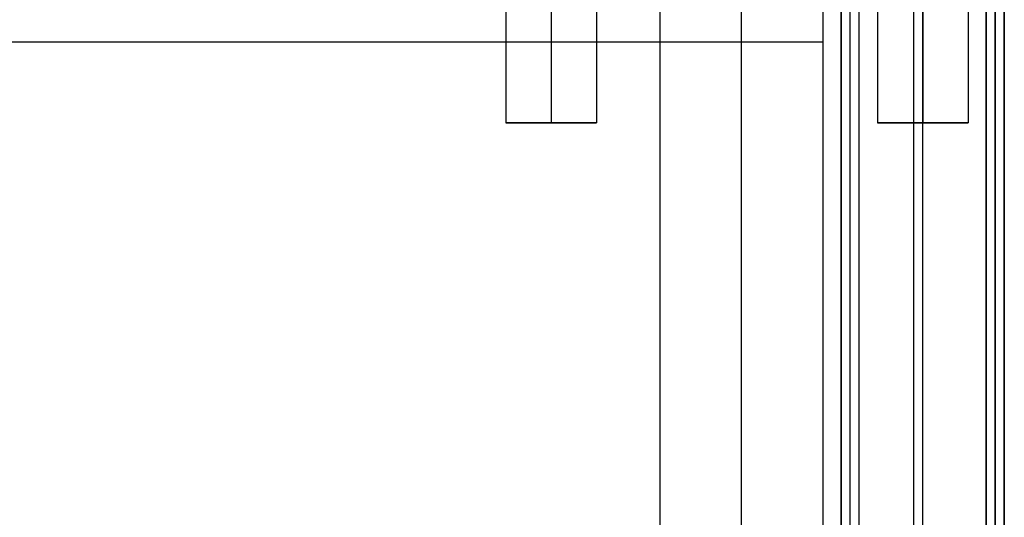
# Model space of a CAD drawing. Header units: millimetres. Extents: x -429 to 422, y -262 to 259.
# Tile 1028 of 1056: x 368 to 422, y 128 to 156. Entities that reach past the tile are written whole.
import ezdxf

# ---------------------------------------------------------------- set-up
doc = ezdxf.new("R2010")
doc.units = ezdxf.units.MM
doc.layers.add('Default', color=7, linetype='Continuous', true_color=0x000000)

msp = doc.modelspace()

# ---------------------------------------------------------------- linework, layer by layer
at = {"layer": 'Default'}
for p, q in [((412.873, 195.065, 823.822), (412.873, -253.935, 823.822)), ((413.373, -253.935, 876.322), (413.373, 195.065, 876.322)), ((416.873, 195.065, 771.822), (416.873, -253.935, 771.822)), ((417.373, -253.935, 876.822), (417.373, 195.065, 876.822)), ((421.373, 194.565, 877.322), (421.373, -253.935, 877.322)), ((421.373, -253.935, 772.322), (421.373, 194.565, 772.322)), ((421.373, 194.565, 876.322), (421.373, -253.935, 876.322)), ((421.373, -253.935, 885.322), (421.373, 194.065, 885.322)), ((421.873, 194.065, 881.322), (421.873, -253.935, 881.322)), ((421.873, 194.065, 824.322), (421.873, -253.935, 824.322)), ((407.373, -247.435, 780.822), (407.373, 186.065, 780.822)), ((407.373, -247.435, 873.822), (407.373, 186.065, 873.822)), ((394.373, 150.065, 880.822), (399.373, 150.065, 880.822)), ((396.873, 150.065, 878.322), (396.873, 150.065, 883.322)), ((414.873, 150.065, 845.822), (419.873, 150.065, 845.822)), ((417.373, 150.065, 843.322), (417.373, 150.065, 848.322))]:
    msp.add_line(p, q, dxfattribs=at)
for points in [[(394.373, 195.065, 880.822), (394.373, 172.565, 880.822), (394.373, 150.065, 880.822)], [(396.873, 195.065, 883.322), (396.873, 172.565, 883.322), (396.873, 150.065, 883.322)], [(396.873, 195.065, 878.322), (396.873, 172.565, 878.322), (396.873, 150.065, 878.322)], [(399.373, 195.065, 880.822), (399.373, 172.565, 880.822), (399.373, 150.065, 880.822)], [(411.873, -246.435, 771.822), (411.873, -25.685, 771.822), (411.873, 195.065, 771.822)], [(411.873, -246.435, 780.822), (411.873, -25.685, 780.822), (411.873, 195.065, 780.822)], [(411.873, -246.435, 776.322), (411.873, -25.685, 776.322), (411.873, 195.065, 776.322)], [(412.873, 195.065, 771.822), (412.873, -29.435, 771.822), (412.873, -253.935, 771.822)], [(412.873, -253.935, 875.822), (412.873, -29.435, 875.822), (412.873, 195.065, 875.822)], [(413.873, -253.935, 876.822), (413.873, -29.435, 876.822), (413.873, 195.065, 876.822)], [(414.873, 195.065, 845.822), (414.873, 172.565, 845.822), (414.873, 150.065, 845.822)], [(417.373, 195.065, 848.322), (417.373, 172.565, 848.322), (417.373, 150.065, 848.322)], [(417.373, 195.065, 843.322), (417.373, 172.565, 843.322), (417.373, 150.065, 843.322)], [(419.873, 195.065, 845.822), (419.873, 172.565, 845.822), (419.873, 150.065, 845.822)], [(420.873, 195.065, 876.822), (420.873, -29.435, 876.822), (420.873, -253.935, 876.822)], [(420.873, 195.065, 876.822), (420.873, -29.435, 876.822), (420.873, -253.935, 876.822)], [(420.873, -253.935, 771.822), (420.873, -29.435, 771.822), (420.873, 195.065, 771.822)], [(411.873, 154.531, 771.822), (411.873, 174.531, 771.822), (411.873, 194.531, 771.822)], [(411.873, 154.531, 780.822), (411.873, 174.531, 780.822), (411.873, 194.531, 780.822)], [(411.873, 154.531, 776.322), (411.873, 174.531, 776.322), (411.873, 194.531, 776.322)], [(420.873, 194.065, 885.822), (420.873, -29.935, 885.822), (420.873, -253.935, 885.822)], [(421.873, 194.065, 877.822), (421.873, -29.935, 877.822), (421.873, -253.935, 877.822)], [(421.873, -253.935, 884.822), (421.873, -29.935, 884.822), (421.873, 194.065, 884.822)], [(421.873, 194.065, 772.822), (421.873, -29.935, 772.822), (421.873, -253.935, 772.822)], [(421.873, -253.935, 875.822), (421.873, -29.935, 875.822), (421.873, 194.065, 875.822)], [(402.873, 186.065, 780.822), (402.873, -30.685, 780.822), (402.873, -247.435, 780.822)], [(402.873, 186.065, 873.822), (402.873, -30.685, 873.822), (402.873, -247.435, 873.822)], [(402.873, 186.065, 827.322), (402.873, -30.685, 827.322), (402.873, -247.435, 827.322)], [(411.873, -246.435, 780.822), (411.873, -30.185, 780.822), (411.873, 186.065, 780.822)], [(411.873, -246.435, 873.822), (411.873, -30.185, 873.822), (411.873, 186.065, 873.822)], [(411.873, -246.435, 827.322), (411.873, -30.185, 827.322), (411.873, 186.065, 827.322)], [(411.873, 154.531, 771.822), (-3.127, 154.531, 771.822), (-418.127, 154.531, 771.822)], [(411.873, 154.531, 780.822), (350.373, 154.531, 780.822), (288.873, 154.531, 780.822)], [(411.873, 154.531, 771.822), (411.873, 154.531, 776.322), (411.873, 154.531, 780.822)]]:
    msp.add_open_spline(points, degree=2, dxfattribs=at)
for points in [[(399.373, 150.065, 880.822), (399.373, 150.065, 883.322), (396.873, 150.065, 883.322), (394.373, 150.065, 883.322), (394.373, 150.065, 880.822), (394.373, 150.065, 878.322), (396.873, 150.065, 878.322), (399.373, 150.065, 878.322), (399.373, 150.065, 880.822)], [(419.873, 150.065, 845.822), (419.873, 150.065, 848.322), (417.373, 150.065, 848.322), (414.873, 150.065, 848.322), (414.873, 150.065, 845.822), (414.873, 150.065, 843.322), (417.373, 150.065, 843.322), (419.873, 150.065, 843.322), (419.873, 150.065, 845.822)]]:
    msp.add_rational_spline(points, [1, 0.707106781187, 1, 0.707106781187, 1, 0.707106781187, 1, 0.707106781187, 1], degree=2, knots=[0, 0, 0, 5.497787, 5.497787, 10.995574, 10.995574, 16.493361, 16.493361, 21.991149, 21.991149, 21.991149], dxfattribs=at)

doc.saveas('drawing.dxf')
